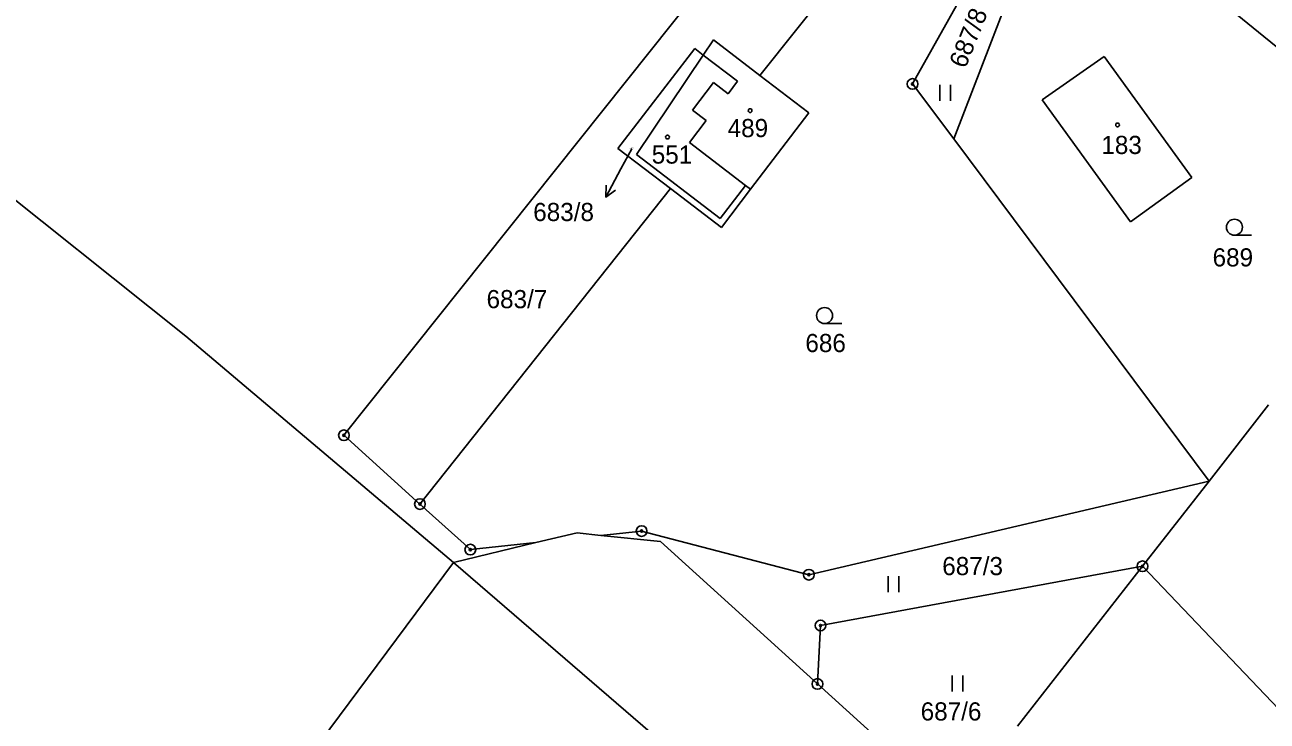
# Model space of a CAD drawing. Extents: x -445050 to -440454, y -1134563 to -1129741.
# Drawn here: x -441488.7 to -441372.4, y -1132022.5 to -1131957.3 of the extents above; entities that cross this region are included whole.
import ezdxf

# ---------------------------------------------------------------- set-up
doc = ezdxf.new("R2010")
doc.units = 0
for name, color, linetype in [('Vrstva 1', 7, 'Continuous'), ('Vrstva 16', 7, 'Continuous'), ('Vrstva 18', 7, 'Continuous'), ('Vrstva 19', 7, 'Continuous'), ('Vrstva 24', 7, 'Continuous'), ('Vrstva 25', 7, 'Continuous'), ('Vrstva 3', 7, 'Continuous'), ('Vrstva 37', 7, 'Continuous')]:
    doc.layers.add(name, color=color, linetype=linetype)

msp = doc.modelspace()

# ---------------------------------------------------------------- linework, layer by layer
at = {"layer": 'Vrstva 1'}
for points in [[(-441393.51, -1131941.38), (-441405.57, -1131962.86)], [(-441391.97, -1131942.72), (-441401.72, -1131968.01)], [(-441360.37, -1131968.39), (-441391.97, -1131942.72)], [(-441458.83, -1131995.76), (-441421.41, -1131948.8)], [(-441419.86, -1131962.08), (-441409.48, -1131949.02)], [(-441425.97, -1131959.55), (-441433.18, -1131968.89)], [(-441425.97, -1131959.55), (-441425.18, -1131960.16)], [(-441425.18, -1131960.16), (-441424.23, -1131958.74)], [(-441419.86, -1131962.08), (-441424.23, -1131958.74)], [(-441425.18, -1131960.16), (-441431.42, -1131969.48)], [(-441425.18, -1131960.16), (-441421.96, -1131962.61)], [(-441393.44, -1131964.36), (-441387.63, -1131960.28)], [(-441387.63, -1131960.28), (-441379.42, -1131971.62)], [(-441424.2, -1131962.73), (-441426.17, -1131965.32)], [(-441422.84, -1131963.77), (-441424.2, -1131962.73)], [(-441421.96, -1131962.61), (-441422.84, -1131963.77)], [(-441419.86, -1131962.08), (-441415.29, -1131965.57)], [(-441401.72, -1131968.01), (-441405.57, -1131962.86)], [(-441424.9, -1131966.28), (-441426.17, -1131965.32)], [(-441385.17, -1131975.78), (-441393.44, -1131964.36)], [(-441426.47, -1131968.35), (-441424.9, -1131966.28)], [(-441415.29, -1131965.57), (-441420.76, -1131972.72)], [(-441433.18, -1131968.89), (-441428.25, -1131972.66)], [(-441421.23, -1131972.36), (-441426.47, -1131968.35)], [(-441377.8, -1132000.05), (-441401.72, -1131968.01)], [(-441423.6, -1131975.46), (-441431.42, -1131969.48)], [(-441473.63, -1131986.49), (-441493.92, -1131970.31)], [(-441421.23, -1131972.36), (-441423.6, -1131975.46)], [(-441421.23, -1131972.36), (-441420.76, -1131972.72)], [(-441379.42, -1131971.62), (-441385.17, -1131975.78)], [(-441428.25, -1131972.66), (-441451.71, -1132002.2)], [(-441428.25, -1131972.66), (-441423.48, -1131976.3)], [(-441420.76, -1131972.72), (-441423.48, -1131976.3)], [(-441448.56, -1132007.66), (-441473.63, -1131986.49)], [(-441372.23, -1131992.91), (-441377.8, -1132000.05)], [(-441451.71, -1132002.2), (-441458.83, -1131995.76)], [(-441377.8, -1132000.05), (-441415.28, -1132008.82)], [(-441377.8, -1132000.05), (-441384.04, -1132008.03)], [(-441451.71, -1132002.2), (-441446.99, -1132006.47)], [(-441436.99, -1132004.91), (-441440.85, -1132005.8)], [(-441436.99, -1132004.91), (-441434.76, -1132005.14)], [(-441430.95, -1132004.73), (-441434.76, -1132005.14)], [(-441430.95, -1132004.73), (-441415.28, -1132008.82)], [(-441440.85, -1132005.8), (-441448.56, -1132007.66)], [(-441440.85, -1132005.8), (-441446.99, -1132006.47)], [(-441434.76, -1132005.14), (-441429.19, -1132005.72)], [(-441429.19, -1132005.72), (-441414.48, -1132019.05)], [(-441448.56, -1132007.66), (-441472.64, -1132040.05)], [(-441385.13, -1132062.41), (-441448.56, -1132007.66)], [(-441384.04, -1132008.03), (-441414.19, -1132013.57)], [(-441384.04, -1132008.03), (-441395.73, -1132023)], [(-441352.15, -1132041.44), (-441384.04, -1132008.03)], [(-441414.19, -1132013.57), (-441414.48, -1132019.05)], [(-441414.48, -1132019.05), (-441374.88, -1132054.94)]]:
    msp.add_lwpolyline(points, dxfattribs=at)
at = {"layer": 'Vrstva 16'}
msp.add_line((-441432.88, -1131970.81), (-441434.3, -1131973.45), dxfattribs=at)
for points in [[(-441431.87, -1131968.93), (-441432.88, -1131970.81)], [(-441433.39, -1131972.81), (-441434.3, -1131973.45), (-441434.27, -1131972.33)]]:
    msp.add_lwpolyline(points, dxfattribs=at)
at = {"layer": 'Vrstva 24'}
for centre, radius in [((-441405.57, -1131962.86), 0.5), ((-441405.57, -1131962.86), 0.1), ((-441458.83, -1131995.76), 0.5), ((-441458.83, -1131995.76), 0.1), ((-441451.71, -1132002.2), 0.5), ((-441451.71, -1132002.2), 0.1), ((-441430.95, -1132004.73), 0.5), ((-441430.95, -1132004.73), 0.1), ((-441446.99, -1132006.47), 0.5), ((-441446.99, -1132006.47), 0.1), ((-441415.28, -1132008.82), 0.5), ((-441384.04, -1132008.03), 0.5), ((-441384.04, -1132008.03), 0.1), ((-441415.28, -1132008.82), 0.1), ((-441414.19, -1132013.57), 0.5), ((-441414.19, -1132013.57), 0.1), ((-441414.48, -1132019.05), 0.5), ((-441414.48, -1132019.05), 0.1)]:
    msp.add_circle(centre, radius, dxfattribs=at)
at = {"layer": 'Vrstva 25'}
for p, q in [((-441403.02, -1131964.44), (-441403.02, -1131962.94)), ((-441402.02, -1131964.44), (-441402.02, -1131962.94)), ((-441375.42, -1131977.03), (-441373.82, -1131977.03)), ((-441413.81, -1131985.3), (-441412.21, -1131985.3)), ((-441407.86, -1132010.45), (-441407.86, -1132008.95)), ((-441406.86, -1132010.45), (-441406.86, -1132008.95)), ((-441401.87, -1132019.76), (-441401.87, -1132018.26)), ((-441400.87, -1132019.76), (-441400.87, -1132018.26))]:
    msp.add_line(p, q, dxfattribs=at)
for centre, radius in [((-441420.79, -1131965.36), 0.175), ((-441386.37, -1131966.7), 0.175), ((-441428.52, -1131967.83), 0.175), ((-441375.42, -1131976.28), 0.75), ((-441413.81, -1131984.55), 0.75)]:
    msp.add_circle(centre, radius, dxfattribs=at)
at = {"layer": 'Vrstva 3'}
for points in [[(-441425.18, -1131960.16), (-441424.23, -1131958.74)], [(-441419.86, -1131962.08), (-441424.23, -1131958.74)], [(-441425.18, -1131960.16), (-441431.42, -1131969.48)], [(-441393.44, -1131964.36), (-441387.63, -1131960.28)], [(-441387.63, -1131960.28), (-441379.42, -1131971.62)], [(-441419.86, -1131962.08), (-441415.29, -1131965.57)], [(-441385.17, -1131975.78), (-441393.44, -1131964.36)], [(-441415.29, -1131965.57), (-441420.76, -1131972.72)], [(-441423.6, -1131975.46), (-441431.42, -1131969.48)], [(-441421.23, -1131972.36), (-441423.6, -1131975.46)], [(-441421.23, -1131972.36), (-441420.76, -1131972.72)], [(-441379.42, -1131971.62), (-441385.17, -1131975.78)]]:
    msp.add_lwpolyline(points, dxfattribs=at)
at = {"layer": 'Vrstva 37'}
for centre in [(-441420.79, -1131965.36), (-441386.37, -1131966.7)]:
    msp.add_circle(centre, 0.175, dxfattribs=at)

# ---------------------------------------------------------------- texts
at = {"layer": 'Vrstva 16'}
msp.add_text('683/8', height=1.7, dxfattribs=at).set_placement((-441441.1, -1131975.7))
at = {"layer": 'Vrstva 18'}
msp.add_text('687/8', height=1.7, rotation=68.2146, dxfattribs=at).set_placement((-441400.62, -1131961.49))
for s, height, p in [('683/8', 0.1, (-441432.06, -1131968.93)), ('689', 1.7, (-441377.47, -1131979.95)), ('683/7', 1.7, (-441445.47, -1131983.86)), ('686', 1.7, (-441415.61, -1131987.97)), ('687/3', 1.7, (-441402.79, -1132008.86)), ('687/6', 1.7, (-441404.81, -1132022.47))]:
    msp.add_text(s, height=height, dxfattribs=at).set_placement(p)
at = {"layer": 'Vrstva 19'}
for s, p in [('489', (-441422.89, -1131967.84)), ('183', (-441387.89, -1131969.42)), ('551', (-441430, -1131970.32))]:
    msp.add_text(s, height=1.7, dxfattribs=at).set_placement(p)

doc.saveas('drawing.dxf')
